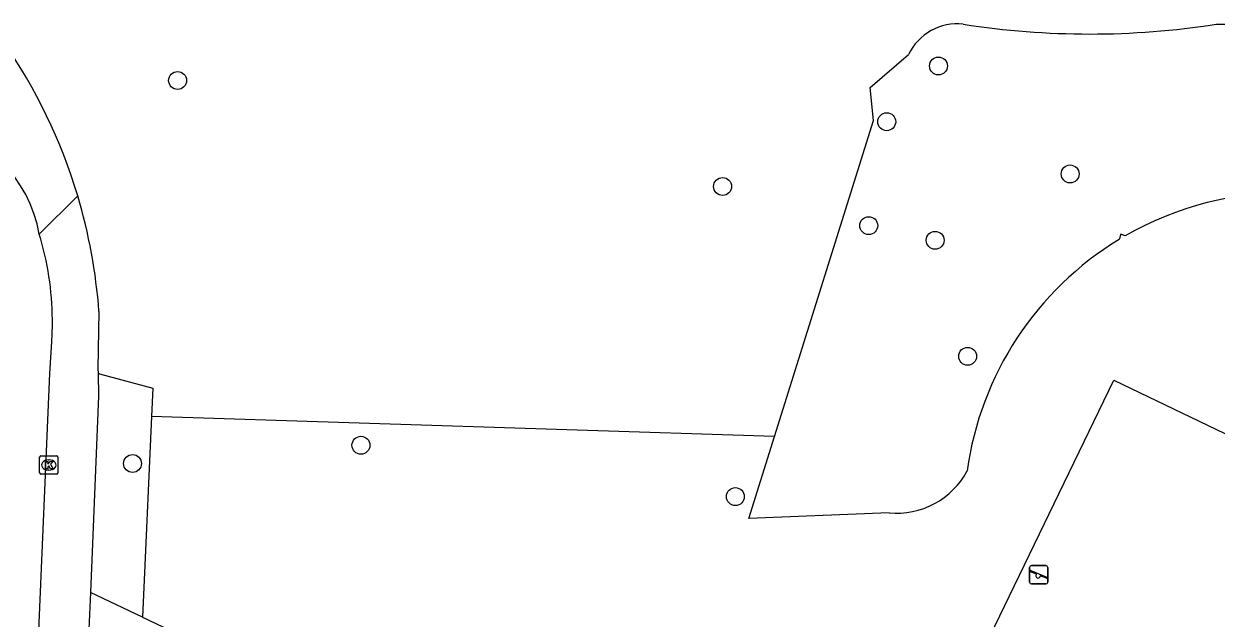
# Model space of a CAD drawing. Extents: x 161355 to 162026, y 386504 to 387459.
# Drawn here: x 161642.9 to 161708, y 387195.3 to 387227.8 of the extents above; entities that cross this region are included whole.
import ezdxf

# ---------------------------------------------------------------- set-up
doc = ezdxf.new("R2010")
doc.units = 0
for name, color, linetype in [('IMGEO_Boom', 7, 'Continuous'), ('IMGEO_Groenvoorziening', 7, 'Continuous'), ('IMGEO_Kolk', 7, 'Continuous'), ('IMGEO_Rijbaan_lokaal_open', 7, 'Continuous'), ('IMGEO_Speelvoorziening', 7, 'Continuous'), ('IMGEO_Voetpad_open', 7, 'Continuous')]:
    doc.layers.add(name, color=color, linetype=linetype)

msp = doc.modelspace()

# ---------------------------------------------------------------- linework, layer by layer
at = {"layer": 'IMGEO_Boom'}
for centre in [(161692.855, 387225.48), (161651.325, 387224.689), (161690.03, 387222.436), (161700.041, 387219.586), (161681.071, 387218.9), (161689.048, 387216.762), (161692.673, 387215.96), (161694.447, 387209.626), (161661.331, 387204.767), (161648.864, 387203.77), (161681.769, 387201.963)]:
    msp.add_circle(centre, 0.489, dxfattribs=at)
at = {"layer": 'IMGEO_Groenvoorziening'}
for points in [[(161708.012, 387227.757), (161716.293, 387227.773)], [(161683.912, 387205.252), (161689.303, 387222.497), (161689.121, 387224.308), (161691.224, 387226.104)], [(161703.05, 387216.203), (161702.814, 387216.287), (161702.714, 387216.004)], [(161646.982, 387208.698), (161647.059, 387208.676), (161649.972, 387207.888), (161649.903, 387206.345)], [(161746.703, 387187.049), (161737.142, 387167.394), (161692.956, 387188.721), (161702.432, 387208.328), (161746.703, 387187.049)], [(161649.903, 387206.345), (161649.409, 387195.376)], [(161683.912, 387205.252), (161649.903, 387206.345)], [(161690.155, 387201.076), (161682.511, 387200.77), (161683.912, 387205.252)]]:
    msp.add_lwpolyline(points, dxfattribs=at)
for centre, radius, start, end in [((161693.884, 387224.835), 2.948, 83.7376, 154.49878), ((161701.135, 387272.111), 44.884, 261.11989, 278.81371), ((161711.858, 387200.958), 17.607, 88.55852, 120.01763), ((161711.858, 387200.963), 17.602, 121.29611, 172.16045), ((161690.556, 387205.448), 4.39, 264.75926, 331.66425)]:
    msp.add_arc(centre, radius, start, end, dxfattribs=at)
at = {"layer": 'IMGEO_Kolk'}
for p, q in [((161643.792, 387203.262), (161643.792, 387204.114)), ((161643.867, 387204.188), (161644.719, 387204.188)), ((161644.28, 387203.968), (161644.305, 387203.968)), ((161644.793, 387204.114), (161644.793, 387203.262)), ((161644.719, 387203.188), (161643.867, 387203.188)), ((161644.303, 387203.408), (161644.278, 387203.408))]:
    msp.add_line(p, q, dxfattribs=at)
for points in [[(161643.792, 387203.262), (161643.792, 387204.114)], [(161643.867, 387204.188), (161644.719, 387204.188)], [(161644.113, 387203.888), (161644.236, 387203.888), (161644.236, 387203.737), (161644.366, 387203.888), (161644.53, 387203.888), (161644.384, 387203.737), (161644.537, 387203.488), (161644.385, 387203.488), (161644.3, 387203.652), (161644.236, 387203.585), (161644.236, 387203.488), (161644.113, 387203.488), (161644.113, 387203.888)], [(161644.793, 387204.114), (161644.793, 387203.262)], [(161644.719, 387203.188), (161643.867, 387203.188)]]:
    msp.add_lwpolyline(points, dxfattribs=at)
for centre, start, end in [((161643.869, 387204.112), 91.55205, 178.44795), ((161643.869, 387204.112), 91.55205, 178.44795), ((161644.717, 387204.112), 1.55205, 88.44795), ((161644.717, 387204.112), 1.55205, 88.44795), ((161643.869, 387203.264), 181.55205, 268.44795), ((161643.869, 387203.264), 181.55205, 268.44795), ((161644.717, 387203.264), 271.55205, 358.44795), ((161644.717, 387203.264), 271.55205, 358.44795)]:
    msp.add_arc(centre, 0.0765, start, end, dxfattribs=at)
for centre, major_axis, ratio, start_param, end_param in [((161644.279, 387203.688), (-0.387, 0.002), 0.722429, 4.712389, 7.853982), ((161644.304, 387203.688), (-0.39, 0.002), 0.717154, 1.570796, 4.712389)]:
    msp.add_ellipse(centre, major_axis=major_axis, ratio=ratio, start_param=start_param, end_param=end_param, dxfattribs=at)
at = {"layer": 'IMGEO_Rijbaan_lokaal_open'}
msp.add_lwpolyline([(161643.727, 387194.219), (161644.347, 387208.691), (161644.459, 387210.411)], dxfattribs=at)
for centre, radius, start, end in [((161636.57, 387215.024), 7.317, 10.04252, 80.96918), ((161627.819, 387211.46), 16.673, 0.57946, 16.87415), ((161627.651, 387211.462), 16.841, 356.42195, 0.56813)]:
    msp.add_arc(centre, radius, start, end, dxfattribs=at)
at = {"layer": 'IMGEO_Speelvoorziening'}
for p, q in [((161697.83, 387197.296), (161697.83, 387198.096)), ((161697.83, 387198.096), (161697.83, 387197.296)), ((161697.93, 387198.196), (161698.72, 387198.196)), ((161698.72, 387198.196), (161697.93, 387198.196)), ((161698.82, 387198.096), (161698.82, 387197.296)), ((161698.82, 387197.296), (161698.82, 387198.096)), ((161698.213, 387197.724), (161697.874, 387197.861)), ((161697.899, 387197.921), (161698.775, 387197.568)), ((161698.751, 387197.508), (161698.411, 387197.645)), ((161698.72, 387197.196), (161697.93, 387197.196)), ((161697.93, 387197.196), (161698.72, 387197.196))]:
    msp.add_line(p, q, dxfattribs=at)
for centre, radius, start, end in [((161697.93, 387198.096), 0.1, 90, 180), ((161697.93, 387198.096), 0.1, 90, 180), ((161698.72, 387198.096), 0.1, 0, 90), ((161698.72, 387198.096), 0.1, 360, 90), ((161697.93, 387197.296), 0.1, 180, 270), ((161697.93, 387197.296), 0.1, 180, 270), ((161697.887, 387197.891), 0.0327, 68.07798, 248.07798), ((161698.292, 387197.634), 0.12, 130.99278, 5.16318), ((161698.72, 387197.296), 0.1, 270, 0), ((161698.72, 387197.296), 0.1, 270, 0), ((161698.763, 387197.538), 0.0327, 248.07798, 68.07798)]:
    msp.add_arc(centre, radius, start, end, dxfattribs=at)
at = {"layer": 'IMGEO_Voetpad_open'}
for points in [[(161643.774, 387216.3), (161645.871, 387218.381)], [(161647.032, 387212.072), (161646.977, 387208.937), (161646.982, 387208.698)], [(161646.982, 387208.698), (161647.008, 387207.447), (161646.566, 387196.727)], [(161646.566, 387196.727), (161646.441, 387193.921)], [(161649.409, 387195.376), (161646.566, 387196.727)], [(161649.409, 387195.376), (161658.97, 387190.834), (161675.258, 387182.967)]]:
    msp.add_lwpolyline(points, dxfattribs=at)
for centre, radius, start, end in [((161617.372, 387209.873), 29.742, 16.62194, 34.74081), ((161617.359, 387209.873), 29.754, 4.23865, 16.6155)]:
    msp.add_arc(centre, radius, start, end, dxfattribs=at)

doc.saveas('drawing.dxf')
